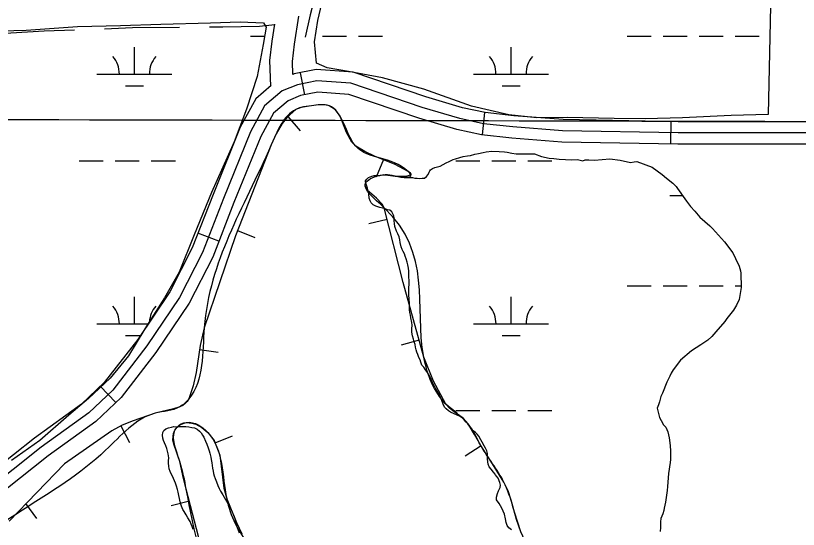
# Model space of a CAD drawing. Extents: x 3177185 to 3215018, y 812988 to 838321.
# Drawn here: x 3194317 to 3195360, y 823882 to 824566 of the extents above; entities that cross this region are included whole.
import ezdxf

# ---------------------------------------------------------------- set-up
doc = ezdxf.new("R2010")
doc.units = 0
for name, color, linetype in [('V-BORW-LINE', 7, 'Continuous'), ('V-GRID-MAJR', 7, 'Continuous'), ('V-ROAD-CNTR', 7, 'Continuous'), ('V-TOPO-SHOR', 7, 'Continuous'), ('V-WETL-SWMP', 7, 'Continuous')]:
    doc.layers.add(name, color=color, linetype=linetype)

msp = doc.modelspace()

# ---------------------------------------------------------------- linework, layer by layer
at = {"layer": 'V-BORW-LINE'}
for p, q in [((3194679.626, 824432.047), (3194695.977, 824413.135)), ((3194806.914, 824374.615), (3194797.428, 824351.484)), ((3194811.947, 824294.998), (3194787.705, 824288.889)), ((3194612.6180000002, 824280.216), (3194635.88, 824271.056)), ((3194854.625, 824133.971), (3194830.546, 824127.247)), ((3194561.916, 824121.713), (3194586.648, 824118.064)), ((3194457.231, 824019.799), (3194468.779, 823997.627)), ((3194582.608, 823997.2710000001), (3194605.769, 824006.683)), ((3194937.205, 823993.127), (3194916.127, 823979.683)), ((3194548.386, 823919.63), (3194524.171, 823913.411)), ((3194330.04, 823916.377), (3194344.8910000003, 823896.267))]:
    msp.add_line(p, q, dxfattribs=at)
for points in [[(3194770.2060000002, 824392.5), (3194764.77, 824397.938), (3194757.96, 824410.9130000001), (3194749.259, 824432.365), (3194743.238, 824441.0040000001), (3194734.657, 824446.417), (3194728.86, 824447.623), (3194719.936, 824447.573), (3194711.074, 824446.432), (3194700.507, 824445.147), (3194695.312, 824443.814), (3194690.262, 824441.243), (3194678.764, 824431.302), (3194672.069, 824422.838), (3194664.1350000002, 824408.949), (3194657.4930000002, 824394.167), (3194609.751, 824272.936), (3194568.208, 824150.5530000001), (3194562.715, 824127.126), (3194557.414, 824091.2000000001), (3194553.642, 824073.335), (3194547.617, 824055.816), (3194545.512, 824052.27), (3194543.435, 824049.9890000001), (3194539.721, 824047.186), (3194535.541, 824045.142), (3194527.403, 824042.611), (3194502.866, 824036.701), (3194473.345, 824026.54), (3194458.8880000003, 824020.6630000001), (3194445.003, 824013.431), (3194382.1520000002, 823969.226), (3194308.089, 823892.778)], [(3194990.2460000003, 823878.801), (3194984.31, 823895.2220000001), (3194977.372, 823920.801), (3194973.186, 823933.267), (3194967.537, 823945.057), (3194952.299, 823969.461), (3194936.84, 823993.699), (3194928.3710000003, 824008.2440000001), (3194919.864, 824022.773), (3194913.3680000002, 824030.023), (3194901.0840000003, 824038.753), (3194895.1950000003, 824043.402), (3194890.333, 824049.01), (3194873.752, 824079.453), (3194860.893, 824111.525), (3194833.119, 824210.982), (3194808.026, 824310.559), (3194805.509, 824315.321), (3194797.771, 824323.154), (3194785.489, 824333.956), (3194782.509, 824339.0480000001), (3194782.5100000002, 824341.541), (3194783.77, 824344.007), (3194788.024, 824348.03), (3194792.004, 824350.507), (3194798.708, 824353.199), (3194805.626, 824354.4670000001), (3194809.943, 824354.367), (3194822.896, 824352.583), (3194833.338, 824352.488), (3194838.5500000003, 824352.993), (3194843.7060000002, 824354.235), (3194844.176, 824354.577), (3194844.201, 824355.01), (3194843.982, 824355.466), (3194843.193, 824356.372), (3194841.4960000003, 824357.772), (3194839.894, 824358.885), (3194822.512, 824368.218), (3194795.182, 824379.426), (3194782.128, 824385.363), (3194770.2060000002, 824392.5)], [(3194535.316, 824021.265), (3194537.683, 824022.77), (3194541.254, 824024.0920000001), (3194544.823, 824024.466), (3194551.855, 824023.6950000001), (3194557.1410000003, 824022.107), (3194565.055, 824017.8740000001), (3194572.906, 824011.131), (3194581.36, 824000.3420000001), (3194589.241, 823980.947), (3194592.56, 823951.463), (3194594.199, 823936.944), (3194598.167, 823922.817), (3194611.0810000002, 823891.233), (3194618.565, 823875.851)], [(3194793.901, 823142.503), (3194774.129, 823238.162), (3194750.6010000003, 823333.902), (3194735.365, 823396.555), (3194719.12, 823458.982), (3194711.418, 823477.474), (3194695.262, 823503.3200000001), (3194680.807, 823529.895), (3194660.648, 823593.841), (3194640.38, 823657.756), (3194614.5100000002, 823711.112), (3194601.31, 823737.721), (3194590.577, 823765.299), (3194566.238, 823850.112), (3194544.281, 823935.613), (3194539.886, 823953.983), (3194535.703, 823972.381), (3194527.579, 823995.329), (3194526.44, 824001.131), (3194527.185, 824009.801), (3194529.065, 824014.1020000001), (3194532.1950000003, 824018.37), (3194535.316, 824021.265)]]:
    msp.add_lwpolyline(points, dxfattribs=at)
msp.add_spline([(3194173.247, 823254.5), (3194133.753, 823323.055), (3194017.49, 823523.378), (3193991.776, 823555.578), (3193946.1950000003, 823648.5530000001), (3193888.349, 823652.404), (3193891.3880000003, 823658.064), (3193914.717, 823669.59), (3193992.991, 823701.792), (3194039.291, 823727.514), (3194160.185, 823798.25), (3194326.094, 823907.569), (3194436.699, 823987.308), (3194502.866, 824036.701), (3194535.541, 824045.142), (3194547.617, 824055.816), (3194568.208, 824150.5530000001), (3194657.4930000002, 824394.167), (3194690.262, 824441.243), (3194711.074, 824446.432), (3194734.657, 824446.417), (3194770.2060000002, 824392.5), (3194839.894, 824358.885), (3194843.7060000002, 824354.235), (3194822.896, 824352.583), (3194805.626, 824354.4670000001), (3194783.77, 824344.007), (3194808.026, 824310.559), (3194860.893, 824111.525), (3194890.333, 824049.01), (3194919.864, 824022.773), (3194936.84, 823993.699), (3194967.537, 823945.057), (3194990.2460000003, 823878.801), (3195044.429, 823786.792), (3195063.946, 823717.9720000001), (3195053.2460000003, 823688.777), (3195056.321, 823616.153), (3195008.599, 823396.165), (3194962.177, 823257.261), (3194949.552, 823254.703), (3194916.129, 823270.539), (3194892.624, 823394.366), (3194818.723, 823675.4), (3194764.79, 823725.028), (3194732.148, 823768.47), (3194627.677, 823861.204), (3194598.167, 823922.817), (3194572.906, 824011.131), (3194544.823, 824024.466), (3194532.1950000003, 824018.37), (3194535.703, 823972.381), (3194544.281, 823935.613), (3194590.577, 823765.299), (3194640.38, 823657.756), (3194680.807, 823529.895), (3194719.12, 823458.982), (3194750.6010000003, 823333.902), (3194793.901, 823142.503), (3194772.88, 823135.789), (3194752.395, 823099.733), (3194748.48, 823050.419), (3194776.15, 822932.346), (3194811.142, 822874.753), (3194830.791, 822797.1240000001), (3194831.051, 822768.894), (3194796.715, 822655.993), (3194757.396, 822451.954), (3194745.394, 822448.077), (3194718.15, 822363.4720000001), (3194698.859, 822349.8200000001), (3194685.268, 822355.863), (3194657.827, 822398.5380000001), (3194530.327, 822600.186), (3194493.971, 822692.808), (3194433.81, 822766.231), (3194343.336, 822945.868), (3194289.319, 823080.951), (3194253.8850000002, 823096.5800000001), (3194220.423, 823161.039), (3194213.3540000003, 823170.4770000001), (3194173.247, 823254.5)], degree=3, dxfattribs=at)
at = {"layer": 'V-GRID-MAJR'}
msp.add_spline([(3181368.912, 824461.486), (3186603.869, 824447.399), (3191838.828, 824434.0750000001), (3197073.789, 824421.511), (3202308.752, 824409.709), (3207543.717, 824398.669), (3212778.683, 824388.39), (3212778.684, 824388.39)], degree=3, dxfattribs=at)
at = {"layer": 'V-ROAD-CNTR'}
for p, q in [((3194702.09355892, 824461.0090505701), (3194696.40857029, 824490.464991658)), ((3194938.9470852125, 824407.48415762), (3194942.222078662, 824437.3050979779)), ((3195189.853583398, 824395.3831818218), (3195190.41258228, 824425.3781218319)), ((3194587.83878743, 824265.9394407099), (3194559.8958433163, 824276.856418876)), ((3194450.4350622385, 824050.8728708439), (3194429.762103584, 824072.612827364))]:
    msp.add_line(p, q, dxfattribs=at)
for points in [[(3194686.506608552, 824488.0745869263), (3194685.7021849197, 824505.442019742), (3194688.4249300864, 824528.3462696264), (3194694.391869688, 824565.7803849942)], [(3194575.3128115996, 824551.4829551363), (3194593.079720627, 824551.5976993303), (3194641.9605215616, 824552.3034931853), (3194662.472149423, 824554.678827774)], [(3194657.1875213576, 824472.6793447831), (3194655.6198150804, 824506.525980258), (3194658.705069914, 824532.4797303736), (3194662.2819930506, 824554.9198692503)], [(3194295.503793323, 824542.8516131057), (3194310.2970988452, 824543.5612428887), (3194354.9800355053, 824546.4548848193), (3194395.37375607, 824547.6950100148)], [(3194435.3480469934, 824549.0878753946), (3194472.6035400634, 824550.5211206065), (3194535.315114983, 824551.199720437)], [(3195404.8221534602, 824425.1411223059), (3195199.834563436, 824425.2021221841), (3195046.419870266, 824428.063116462), (3194981.0000011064, 824433.047106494), (3194942.644077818, 824437.25909807), (3194912.450138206, 824443.863084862), (3194863.3292364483, 824458.292056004), (3194766.7774295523, 824491.1309903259), (3194717.584527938, 824494.5519834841), (3194688.046587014, 824488.8519948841), (3194686.5047805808, 824488.2216978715)], [(3194657.5676404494, 824473.4689978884), (3194636.854689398, 824455.7380611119), (3194616.300730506, 824418.09913639), (3194580.026803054, 824328.382315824), (3194552.1988587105, 824257.1544582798), (3194522.2559185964, 824198.5115755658), (3194479.5750039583, 824135.192702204), (3194435.1040929, 824077.6938172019), (3194404.748153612, 824048.825874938), (3194342.077278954, 824003.687965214), (3194229.6885037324, 823914.5301435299), (3194076.71480968, 823816.252340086), (3193928.521106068, 823724.22052415), (3193753.4854561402, 823615.329741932), (3193738.3564863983, 823609.7207531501), (3193712.7005377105, 823602.0227685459)], [(3195405.144152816, 824410.1411523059), (3195199.6925637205, 824410.202152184), (3195045.709871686, 824413.07414644), (3194979.6110038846, 824418.10913637), (3194940.216082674, 824422.435127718), (3194908.729145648, 824429.3221139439), (3194858.79824551, 824443.98908461), (3194763.792435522, 824476.302019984), (3194718.500526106, 824479.4520136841), (3194692.347578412, 824474.405023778), (3194672.019619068, 824466.095040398), (3194648.7006657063, 824446.1330803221), (3194629.8817033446, 824411.6721492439), (3194593.965775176, 824322.841326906), (3194565.8978313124, 824250.9994705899), (3194535.2018927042, 824190.8815908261), (3194491.739979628, 824126.4027197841), (3194446.270070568, 824067.6118373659), (3194414.34413442, 824037.2518980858), (3194351.126260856, 823991.7199891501), (3194238.425486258, 823902.3141679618)], [(3195405.466152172, 824395.1411823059), (3195199.550564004, 824395.202182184), (3195044.999873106, 824398.0851764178), (3194978.222006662, 824403.171166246), (3194937.78808753, 824407.6111573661), (3194905.0081530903, 824414.7811430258), (3194854.267254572, 824429.686113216), (3194760.807441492, 824461.4730496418), (3194719.416524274, 824464.3520438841), (3194696.64856981, 824459.958052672), (3194679.9356032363, 824453.126066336), (3194660.5466420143, 824436.5280995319), (3194643.462676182, 824405.245162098), (3194607.9047472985, 824317.300337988), (3194579.5968039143, 824244.8444828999), (3194548.147866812, 824183.251606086), (3194503.904955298, 824117.6127373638), (3194457.4360482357, 824057.5298575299), (3194423.9401152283, 824025.6779212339), (3194360.175242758, 823979.7520130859), (3194247.1624687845, 823890.098192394)]]:
    msp.add_lwpolyline(points, dxfattribs=at)
at = {"layer": 'V-TOPO-SHOR'}
msp.add_lwpolyline([(3194863.586, 825074.747), (3194843.416, 825033.1950000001), (3194826.198, 824988.444), (3194811.553, 824937.264), (3194793.049, 824875.296), (3194781.453, 824831.248), (3194764.651, 824772.398), (3194749.294, 824721.577), (3194738.773, 824680.113), (3194727.644, 824647.751), (3194719.722, 824612.3470000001), (3194715.577, 824591.836), (3194709.196, 824567.4940000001), (3194702.802, 824537.976)], dxfattribs=at)
at = {"layer": 'V-WETL-SWMP'}
for p, q in [((3194629.737791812, 824539.3090321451), (3194648.7257833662, 824539.3090321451)), ((3194725.7340299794, 824539.3038661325), (3194757.7338582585, 824539.3038661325)), ((3194773.733772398, 824539.3038661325), (3194805.733600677, 824539.3038661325)), ((3195131.639851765, 824539.3038661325), (3195163.6396800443, 824539.3038661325)), ((3195179.639594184, 824539.3038661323), (3195211.639422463, 824539.3038661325)), ((3195227.6393366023, 824539.3038661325), (3195259.639164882, 824539.3038661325)), ((3195275.6390790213, 824539.3038661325), (3195307.6389073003, 824539.3038661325)), ((3194475.145823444, 824488.5670765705), (3194475.1458809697, 824524.5670450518)), ((3194977.048538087, 824488.5618849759), (3194977.048639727, 824524.5618716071)), ((3194425.145859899, 824488.5670765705), (3194525.145786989, 824488.5670765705)), ((3194927.0488064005, 824488.5618849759), (3195027.048269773, 824488.5618849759)), ((3194463.145807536, 824473.1360900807), (3194487.145790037, 824473.136090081)), ((3194965.048558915, 824473.1308907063), (3194989.0484301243, 824473.1308907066)), ((3194401.737692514, 824373.1351776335), (3194433.737669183, 824373.1351776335)), ((3194449.7376575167, 824373.1351776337), (3194481.7376341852, 824373.1351776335)), ((3194497.7376225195, 824373.1351776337), (3194529.7375991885, 824373.1351776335)), ((3194903.6616690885, 824373.1260654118), (3194935.661656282, 824373.1260654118)), ((3194951.6616498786, 824373.1260654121), (3194983.6616370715, 824373.1260654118)), ((3194999.6616306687, 824373.1260654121), (3195031.6616178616, 824373.1260654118)), ((3195188.505556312, 824326.6960654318), (3195205.740393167, 824326.6960654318)), ((3195131.661582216, 824206.6250654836), (3195163.6615694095, 824206.6250654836)), ((3195179.6615630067, 824206.6250654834), (3195211.6615501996, 824206.6250654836)), ((3195227.661543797, 824206.6250654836), (3195259.6615309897, 824206.6250654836)), ((3195275.661524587, 824206.6250654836), (3195283.726256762, 824206.6250654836)), ((3194475.1452918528, 824155.8923678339), (3194475.145349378, 824191.8923363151)), ((3194977.0696454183, 824155.8830655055), (3194977.069644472, 824191.8830654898)), ((3194425.1453283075, 824155.8923678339), (3194493.545694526, 824155.8923678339)), ((3194927.0696654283, 824155.8830655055), (3195027.0696254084, 824155.8830655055)), ((3194463.1452759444, 824140.4613813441), (3194484.045897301, 824140.4613813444)), ((3194965.0696506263, 824140.452065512), (3194989.0696410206, 824140.4520655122)), ((3194903.66167783, 824040.4510655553), (3194935.6616650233, 824040.4510655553)), ((3194951.66165862, 824040.4510655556), (3194983.661645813, 824040.4510655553)), ((3194999.66163941, 824040.4510655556), (3195031.661626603, 824040.4510655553)), ((3195188.5055650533, 823994.0210655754), (3195189.2778753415, 823994.0210655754))]:
    msp.add_line(p, q, dxfattribs=at)
for points in [[(3195350.896, 825880.613), (3195319.625, 824434.802), (3195270.478, 824433.335), (3195205.409, 824430.247), (3195155.827, 824428.9550000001), (3195114.4250000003, 824429.473), (3195051.8880000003, 824430.555), (3195011.353, 824430.202), (3194974.133, 824434.103), (3194924.316, 824445.685), (3194860.865, 824468.601), (3194805.749, 824483.586), (3194760.71, 824492.0260000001), (3194732.1890000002, 824496.9550000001), (3194717.798, 824503.208), (3194715.191, 824531.582), (3194719.578, 824560.204), (3194726.7090000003, 824590.853)], [(3194265.162, 824545.3910000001), (3194331.096, 824547.221), (3194399.5330000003, 824551.813), (3194456.723, 824553.482), (3194510.613, 824555.337), (3194576.636, 824557.078), (3194616.249, 824558.069), (3194647.382, 824556.757), (3194650.94, 824551.308), (3194646.611, 824527.853), (3194638.9420000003, 824485.313), (3194624.759, 824442.072), (3194608.256, 824398.479), (3194577.877, 824330.826), (3194554.835, 824274.221), (3194534.841, 824224.746), (3194515.412, 824190.437), (3194489.1890000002, 824149.005), (3194467.5270000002, 824113.006), (3194442.844, 824083.525), (3194413.973, 824056.372), (3194387.789, 824034.121), (3194349.002, 824000.476), (3194311.3000000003, 823973.965)], [(3194806.139, 824309.892), (3194802.078, 824310.712), (3194796.882, 824312.509), (3194793.473, 824314.3030000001), (3194790.878, 824316.908), (3194789.259, 824319.835), (3194788.128, 824323.087), (3194787.489, 824329.263), (3194786.521, 824332.514), (3194785.715, 824336.415), (3194784.261, 824340.643), (3194783.131, 824344.87), (3194783.296, 824346.169), (3194784.7630000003, 824348.604), (3194787.042, 824350.8740000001), (3194791.433, 824352.653), (3194794.522, 824353.46), (3194798.5840000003, 824353.452), (3194802.159, 824353.608), (3194806.222, 824354.4130000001), (3194809.31, 824354.895), (3194812.56, 824354.889), (3194815.647, 824354.558), (3194818.733, 824354.0650000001), (3194822.794, 824353.245), (3194826.691, 824352.1), (3194830.264, 824351.281), (3194834.488, 824350.948), (3194838.876, 824350.9400000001), (3194845.7, 824350.765), (3194848.948, 824350.109), (3194852.035, 824349.778), (3194855.122, 824349.61), (3194858.697, 824349.9280000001), (3194861.947, 824350.084), (3194864.3880000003, 824352.029), (3194866.83, 824354.787), (3194867.811, 824357.873), (3194868.661, 824359.748), (3194869.629, 824360.958), (3194872.29, 824362.895), (3194875.468, 824364.2760000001), (3194879.162, 824365.172), (3194882.443, 824365.8740000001), (3194890.848, 824370.177), (3194894.501, 824371.969), (3194899.983, 824374.839), (3194903.264, 824375.541), (3194908.74, 824377.683), (3194913.116, 824378.741), (3194918.948, 824379.7880000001), (3194922.954, 824380.121), (3194928.791, 824381.8960000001), (3194933.895, 824382.949), (3194939.727, 824383.996), (3194943.739, 824385.057), (3194951.387, 824385.726), (3194961.211, 824385.286), (3194968.488, 824384.866), (3194972.124, 824384.474), (3194978.303, 824383.335), (3194984.1180000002, 824382.198), (3194990.305, 824382.15), (3195008.142, 824382.377), (3195017.577, 824378.664), (3195028.115, 824376.399), (3195034.299, 824375.988), (3195041.2090000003, 824375.207), (3195057.9450000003, 824374.35), (3195065.591, 824374.655), (3195072.859, 824373.143), (3195075.779, 824374.212), (3195080.874, 824374.1730000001), (3195088.15, 824373.753), (3195108.913, 824375.777), (3195122.365, 824373.854), (3195136.173, 824370.835), (3195141.274, 824371.524), (3195144.919, 824372.224), (3195165.244, 824364.7880000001), (3195178.271, 824354.86), (3195184.058, 824350.084), (3195192.739, 824343.101), (3195197.073, 824338.7000000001), (3195198.873, 824336.139), (3195211.119, 824319.301), (3195216.161, 824312.3470000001), (3195221.934, 824305.751), (3195228.79, 824298.055), (3195241.803, 824286.307), (3195245.417, 824283.0040000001), (3195261.6580000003, 824265.044), (3195272.464, 824250.4010000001), (3195276.409, 824242.7270000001), (3195281.062, 824232.5), (3195282.8370000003, 824226.6630000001), (3195283.539, 824223.382), (3195283.755, 824204.089), (3195281.0840000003, 824188.095), (3195277.752, 824180.841), (3195273.6950000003, 824173.957)], [(3194956.5870000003, 823954.741), (3194955.938, 823955.392), (3194953.668, 823958.159), (3194950.426, 823962.0650000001), (3194948.157, 823965.156), (3194946.701, 823968.733), (3194946.057, 823971.984), (3194945.577, 823975.885), (3194945.91, 823980.109), (3194945.591, 823983.197), (3194944.947, 823986.61), (3194942.841, 823990.0260000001), (3194941.3850000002, 823993.279), (3194938.47, 823998.321), (3194936.688, 824001.412), (3194934.097, 824006.1290000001), (3194931.99, 824008.733), (3194929.557, 824011.012), (3194926.637, 824013.4550000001), (3194924.366, 824015.571), (3194921.773, 824019.313), (3194919.504, 824022.567), (3194917.397, 824025.008), (3194914.477, 824027.939), (3194912.369, 824030.2170000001), (3194909.124, 824032.498), (3194904.578, 824034.782), (3194901.3310000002, 824036.088), (3194896.623, 824038.046), (3194893.539, 824040.002), (3194890.782, 824042.607), (3194888.511, 824044.886), (3194886.568, 824048.627), (3194884.79, 824053.667), (3194883.659, 824056.919), (3194881.393, 824061.635), (3194878.639, 824066.027), (3194876.048, 824070.419), (3194872.972, 824076.437), (3194871.0300000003, 824080.99), (3194869.412, 824084.568), (3194867.9560000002, 824087.658), (3194865.85, 824091.074), (3194863.256, 824094.491), (3194860.663, 824097.908), (3194858.393, 824100.837), (3194856.938, 824104.577), (3194855.807, 824107.992), (3194854.35, 824110.919), (3194852.733, 824115.147), (3194851.6010000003, 824118.074), (3194850.632, 824121.3250000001), (3194849.989, 824124.738), (3194849.183, 824128.3150000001), (3194848.052, 824131.8910000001), (3194847.0840000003, 824135.305), (3194845.63, 824139.6950000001), (3194844.989, 824144.571), (3194844.835, 824149.283), (3194845.332, 824153.995), (3194845.0130000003, 824157.5700000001), (3194843.725, 824163.747), (3194843.082, 824167.323), (3194842.4390000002, 824171.061), (3194841.957, 824174.312), (3194841.6410000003, 824178.699), (3194841.647, 824182.112), (3194841.173, 824189.587), (3194841.019, 824193.812), (3194840.863, 824197.387), (3194840.869, 824200.474), (3194841.039, 824204.373), (3194841.3710000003, 824208.272), (3194841.38, 824213.309), (3194840.9020000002, 824218.3470000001), (3194840.91, 824222.572), (3194840.916, 824225.822), (3194840.6, 824230.209), (3194839.633, 824234.436), (3194838.501, 824237.85), (3194837.535, 824242.2390000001), (3194836.079, 824245.979), (3194834.947, 824248.906), (3194833.491, 824252.158), (3194832.196, 824254.9230000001), (3194830.578, 824258.501), (3194829.452, 824264.1900000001), (3194828.809, 824267.9280000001), (3194828.003, 824271.667), (3194826.061, 824275.733), (3194824.281, 824279.473), (3194822.342, 824285.4890000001), (3194821.699, 824289.39), (3194821.544, 824292.965), (3194821.3880000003, 824296.54), (3194820.744, 824299.953), (3194818.154, 824304.995), (3194815.721, 824307.274), (3194812.472, 824307.768), (3194809.224, 824308.911), (3194806.139, 824309.892)], [(3195273.6950000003, 824173.957), (3195264.876, 824163.105), (3195261.934, 824159.1240000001), (3195250.181, 824145.384), (3195244.671, 824138.875), (3195239.1750000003, 824134.185), (3195230.026, 824127.704), (3195223.808, 824123.748), (3195217.59, 824119.7930000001), (3195202.936, 824107.53), (3195193.008, 824094.5040000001), (3195190.427, 824090.156), (3195188.576, 824086.166), (3195186.7290000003, 824082.541), (3195184.875, 824078.187), (3195178.94, 824063.674), (3195176.72, 824058.959), (3195174.847, 824052.058), (3195173.724, 824048.063), (3195171.8680000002, 824043.346), (3195175.048, 824030.946), (3195177.201, 824026.926), (3195180.434, 824021.441), (3195183.321, 824018.143), (3195185.821, 824011.936), (3195187.943, 824003.912), (3195189.3200000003, 823993.711), (3195189.625, 823986.0650000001), (3195189.541, 823975.1460000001), (3195189.146, 823971.145), (3195186.85, 823956.604), (3195185.624, 823939.143), (3195185.218, 823933.686), (3195182.917, 823918.417), (3195181.035, 823910.424), (3195180.646, 823907.1510000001), (3195179.156, 823902.795), (3195176.9250000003, 823896.6240000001), (3195176.161, 823891.899), (3195176.105, 823884.6190000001), (3195175.699, 823879.1630000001)], [(3194553.323, 823881.889), (3194552.193, 823885.954), (3194550.899, 823889.0430000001), (3194549.2800000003, 823892.458), (3194546.364, 823897.176), (3194544.097, 823901.405), (3194541.506, 823905.797), (3194539.886, 823908.562), (3194538.107, 823913.115), (3194536.3310000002, 823918.805), (3194535.201, 823923.1950000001), (3194534.559, 823927.095), (3194533.43, 823931.485), (3194532.4620000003, 823935.224), (3194531.333, 823939.775), (3194530.04, 823943.6780000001), (3194528.583, 823946.443), (3194525.833, 823952.785), (3194524.377, 823956.2000000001), (3194522.758, 823959.29), (3194521.627, 823962.704), (3194521.145, 823966.117), (3194520.828, 823970.017), (3194520.8340000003, 823973.43), (3194521.166, 823977.329), (3194520.202, 823982.693), (3194519.233, 823986.269), (3194518.264, 823989.5210000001), (3194517.134, 823993.0970000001), (3194515.3540000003, 823997.1630000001), (3194513.898, 824000.415), (3194512.929, 824003.5040000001), (3194512.449, 824007.567), (3194513.105, 824010.978), (3194514.41, 824013.738), (3194517.014, 824016.008), (3194520.591, 824017.301), (3194524.818, 824018.268), (3194527.906, 824018.9130000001), (3194530.9930000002, 824018.7440000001), (3194534.0810000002, 824018.9010000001), (3194537.168, 824018.895), (3194540.58, 824019.051), (3194543.668, 824019.046), (3194547.728, 824018.388), (3194551.627, 824017.893), (3194555.363, 824017.236), (3194558.772, 824015.605), (3194562.017, 824012.837), (3194564.287, 824010.558), (3194566.069, 824007.4670000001), (3194567.526, 824004.702), (3194569.791, 823999.498), (3194571.571, 823995.595), (3194573.512, 823990.555), (3194574.804, 823986.653), (3194575.611, 823983.564), (3194576.9, 823978.037), (3194577.545, 823974.948), (3194578.186, 823970.56), (3194579.149, 823963.734), (3194579.953, 823959.67)], [(3194579.953, 823959.67), (3194580.597, 823956.257), (3194581.566, 823953.3300000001), (3194583.022, 823949.753), (3194584.6380000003, 823945.2000000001), (3194586.255, 823940.648), (3194588.196, 823936.257), (3194589.815, 823932.8420000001), (3194592.893, 823927.799), (3194594.8370000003, 823925.033), (3194596.781, 823921.617), (3194599.858, 823916.412), (3194602.288, 823912.183), (3194603.582, 823909.4180000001), (3194606.171, 823903.2390000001), (3194607.465, 823900.311), (3194609.242, 823894.946), (3194610.049, 823891.857), (3194611.339, 823886.818), (3194613.1180000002, 823882.265), (3194614.734, 823877.55)], [(3194977.736, 823881.583), (3194974.166, 823884.189), (3194972.059, 823887.281), (3194970.7660000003, 823891.02), (3194969.801, 823896.059), (3194968.35, 823902.074), (3194966.732, 823906.139), (3194964.79, 823910.2050000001), (3194963.009, 823913.458), (3194961.065, 823916.386), (3194957.662, 823921.267), (3194957.668, 823924.679), (3194958.977, 823929.714), (3194960.446, 823933.123), (3194962.4050000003, 823937.832), (3194962.898, 823941.081), (3194962.255, 823944.656), (3194959.828, 823950.185), (3194957.721, 823952.952), (3194956.5870000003, 823954.741)]]:
    msp.add_lwpolyline(points, dxfattribs=at)
for centre, radius, start, end in [((3194419.902928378, 824489.0418793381), 35.24628790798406, 359.2281800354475, 40.77183836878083), ((3194530.388720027, 824489.0418793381), 35.246287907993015, 139.2281768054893, 180.77183513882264), ((3194921.8058997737, 824489.0366879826), 35.24628790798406, 359.2281760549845, 40.77183438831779), ((3195032.291179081, 824489.0366879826), 35.246287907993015, 139.22818076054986, 180.7718390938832), ((3194419.902396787, 824156.3671706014), 35.24628790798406, 359.2281800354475, 40.77183836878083), ((3194530.3881884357, 824156.3671706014), 35.246287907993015, 139.22817680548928, 176.50149053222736), ((3194921.826731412, 824156.3578686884), 35.24628790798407, 359.22817963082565, 40.771837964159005), ((3195032.3125593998, 824156.3578686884), 35.24628790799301, 139.22817724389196, 180.7718355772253)]:
    msp.add_arc(centre, radius, start, end, dxfattribs=at)

doc.saveas('drawing.dxf')
